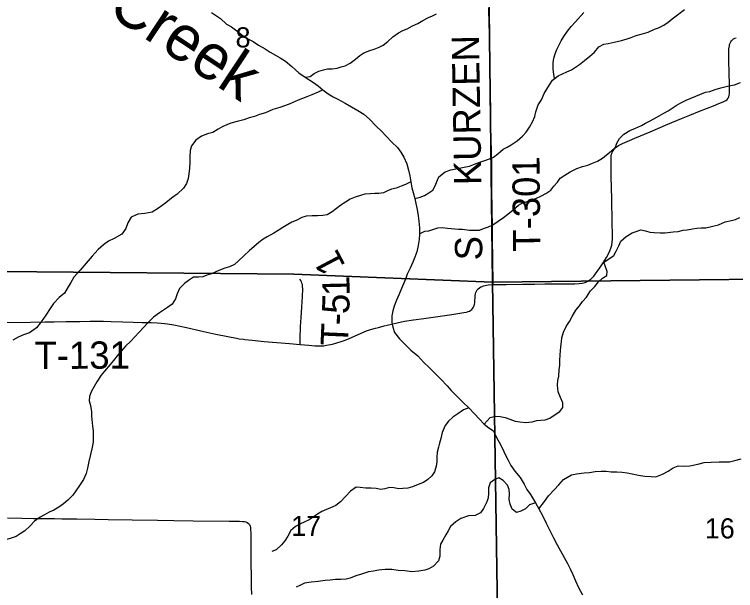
# Model space of a CAD drawing. Extents: x 1985906 to 2360102, y 891258 to 1222054.
# Drawn here: x 2177669 to 2185594, y 1011982 to 1018314 of the extents above; entities that cross this region are included whole.
import ezdxf

# ---------------------------------------------------------------- set-up
doc = ezdxf.new("R2010")
doc.units = 0
for name, color, linetype in [('GM_X_Major_River', 7, 'Continuous'), ('GM_X_Major_River_Text', 7, 'Continuous'), ('GM_X_Minor_River', 7, 'Continuous'), ('GM_X_Section', 7, 'Continuous'), ('GM_X_Section_Text', 7, 'Continuous'), ('GM_X_Township_Road', 7, 'Continuous'), ('GM_X_Township_Road_Text', 7, 'Continuous')]:
    doc.layers.add(name, color=color, linetype=linetype)

msp = doc.modelspace()

# ---------------------------------------------------------------- linework, layer by layer
at = {"layer": 'GM_X_Major_River'}
for points in [[(2179834.7, 1018336.1), (2179933.4, 1018268.7), (2179998, 1018207.1), (2180054.4, 1018177.5), (2180112.8, 1018133.9), (2180171.3, 1018086.3), (2180239.8, 1018042.8), (2180292.1, 1018017.1), (2180352.5, 1017975.5), (2180423, 1017936), (2180479.3, 1017900.4), (2180537.7, 1017864.8), (2180590.1, 1017835.2), (2180646.4, 1017799.6), (2180717, 1017740), (2180795.7, 1017672.5), (2180864.2, 1017625), (2180954.9, 1017565.6), (2181005.2, 1017529.9), (2181057.7, 1017484.3), (2181118.1, 1017442.7), (2181172.5, 1017407.1), (2181222.8, 1017381.4), (2181303.3, 1017340), (2181444.2, 1017257), (2181508.6, 1017217.4), (2181571.1, 1017163.8), (2181643.9, 1017084.2), (2181704.4, 1017030.6), (2181755, 1016976.9), (2181815.6, 1016911.3), (2181880.2, 1016851.7), (2181916.7, 1016799.9), (2181947.1, 1016746), (2181979.8, 1016670.2), (2182000.4, 1016602.2), (2182014.9, 1016540.2), (2182025.4, 1016474.2), (2182038, 1016408.2), (2182050.4, 1016356.2), (2182069, 1016290.2), (2182081.4, 1016236.2), (2182094, 1016168.2), (2182104.5, 1016100.2), (2182115, 1016040.1), (2182119.6, 1015970), (2182120.1, 1015901.9), (2182116.6, 1015841.8)], [(2182116.6, 1015841.8), (2182107.1, 1015773.6), (2182089.7, 1015703.3), (2182070.1, 1015647.1), (2182048.5, 1015592.8), (2182016.9, 1015526.4), (2181985.4, 1015458), (2181965.8, 1015405.8), (2181944.2, 1015351.5), (2181922.6, 1015301.3), (2181897, 1015238.9), (2181869.5, 1015172.6), (2181844, 1015106.3), (2181826.3, 1015056.1), (2181816.7, 1015001.9), (2181817.3, 1014929.8), (2181825.8, 1014875.7), (2181846.2, 1014819.8), (2181900.9, 1014750.1), (2181965.5, 1014682.5), (2182026.1, 1014624.9), (2182102.7, 1014561.4), (2182169.4, 1014487.8), (2182222, 1014436.1), (2182292.6, 1014368.5), (2182355.2, 1014306.9), (2182423.9, 1014231.3), (2182470.4, 1014179.6), (2182523, 1014125.9), (2182599.7, 1014050.4), (2182662.3, 1013990.8), (2182724.9, 1013925.2), (2182777.5, 1013867.5), (2182830, 1013809.8), (2182882.4, 1013770.2), (2182932.8, 1013738.5), (2182965.4, 1013664.6), (2182995.9, 1013612.8), (2183030.4, 1013551), (2183067.1, 1013471.1), (2183093.6, 1013415.2), (2183126.1, 1013357.4), (2183168.7, 1013293.6), (2183225.4, 1013223.9), (2183272, 1013150.2), (2183300.5, 1013094.3), (2183339.1, 1013036.5), (2183393.9, 1012946.8), (2183430.5, 1012878.9), (2183471.1, 1012805.1), (2183511.9, 1012721.3), (2183550.5, 1012647.5), (2183593.3, 1012561.7), (2183633.9, 1012485.9), (2183670.5, 1012420), (2183711.2, 1012344.2), (2183747.8, 1012278.4), (2183778.4, 1012214.5), (2183804.9, 1012156.6), (2183833.4, 1012088.7), (2183868.1, 1012016.9), (2183912.8, 1011933.1)]]:
    msp.add_lwpolyline(points, dxfattribs=at)
at = {"layer": 'GM_X_Minor_River'}
for points in [[(2180864.2, 1017625), (2180918.3, 1017632.2), (2180962.3, 1017664.5), (2181014.5, 1017688.9), (2181066.6, 1017705.2), (2181110.8, 1017715.5), (2181159, 1017717.8), (2181215.2, 1017724.1), (2181261.4, 1017738.4), (2181305.5, 1017750.7), (2181359.6, 1017779.1), (2181417.7, 1017823.5), (2181463.7, 1017863.9), (2181507.7, 1017892.2), (2181573.9, 1017918.7), (2181624.1, 1017933), (2181676.2, 1017953.3), (2181720.3, 1017977.7), (2181772.3, 1018018.1), (2181826.3, 1018066.5), (2181888.4, 1018111), (2181938.5, 1018137.3), (2181986.6, 1018155.6), (2182044.7, 1018188), (2182100.8, 1018214.4), (2182158.9, 1018248.9), (2182221, 1018281.3), (2182265.1, 1018299.6), (2182309.2, 1018321.9)], [(2182069, 1016290.2), (2182127.6, 1016305.1), (2182175.8, 1016323.4), (2182221.8, 1016351.8), (2182265.9, 1016382.1), (2182293.7, 1016430.4), (2182315.5, 1016484.7), (2182333.4, 1016528.9), (2182403.4, 1016583.4), (2182465.6, 1016605.8), (2182539.9, 1016622.3), (2182610.1, 1016634.7), (2182670.4, 1016647.1), (2182726.5, 1016669.5), (2182782.7, 1016689.8), (2182836.8, 1016708.2), (2182889, 1016728.5), (2182935.1, 1016746.8), (2182981.1, 1016783.2), (2183039.1, 1016831.7), (2183083.2, 1016856), (2183129.3, 1016882.3), (2183193.3, 1016924.8), (2183253.4, 1016975.3), (2183293.3, 1017021.6), (2183331.2, 1017074), (2183363, 1017134.3), (2183388.8, 1017192.6), (2183398.6, 1017244.8), (2183426.3, 1017321.2), (2183460.1, 1017375.5), (2183491.9, 1017443.9), (2183519.8, 1017494.2), (2183547.6, 1017540.5), (2183581.5, 1017592.8), (2183643.5, 1017639.3), (2183739.8, 1017682), (2183789.9, 1017706.3), (2183833.9, 1017734.7), (2183878, 1017765), (2183934, 1017807.4), (2183992.1, 1017853.9), (2184044, 1017900.3), (2184091.9, 1017958.7), (2184148.1, 1017987.1), (2184194.2, 1017995.4), (2184258.5, 1018007.8), (2184340.8, 1018026.3), (2184401, 1018046.7), (2184445.1, 1018061), (2184501.3, 1018081.3), (2184555.4, 1018097.7), (2184631.7, 1018118.2), (2184701.8, 1018152.7), (2184748, 1018164.9), (2184806.1, 1018197.3), (2184852.2, 1018227.7), (2184898.2, 1018264), (2184954.2, 1018308.5), (2185032.2, 1018367.1)], [(2183603.4, 1017609.2), (2183597.2, 1017657.1), (2183590.9, 1017713.2), (2183588.5, 1017783.4), (2183598.3, 1017831.6), (2183612, 1017879.8), (2183629.9, 1017930.1), (2183653.7, 1017978.4), (2183677.6, 1018024.6), (2183707.4, 1018070.9), (2183747.3, 1018131.3), (2183787.2, 1018181.7), (2183833.2, 1018234.1), (2183925, 1018334.9)], [(2182120.1, 1015901.9), (2182178, 1015932.3), (2182222.2, 1015936.6), (2182278.3, 1015954.9), (2182322.5, 1015967.2), (2182368.7, 1015971.5), (2182427, 1015965.8), (2182547.6, 1015954.4), (2182593.9, 1015952.7), (2182668.3, 1015943), (2182720.5, 1015941.3), (2182778.8, 1015943.7), (2182824.9, 1015960), (2182877.1, 1015980.3), (2182925.2, 1016000.6), (2182985.3, 1016041.1), (2183045.3, 1016083.5), (2183091.4, 1016117.9), (2183149.4, 1016166.4), (2183209.4, 1016216.8), (2183261.5, 1016245.2), (2183305.6, 1016259.5), (2183351.8, 1016275.8), (2183399.9, 1016292.1), (2183462, 1016320.5), (2183508.1, 1016344.9), (2183562.2, 1016383.3), (2183598.1, 1016427.6), (2183638, 1016471.9), (2183667.9, 1016516.2), (2183718, 1016548.6), (2183776.1, 1016585), (2183848.2, 1016619.5), (2183910.4, 1016641.9), (2183970.6, 1016658.3), (2184022.8, 1016678.7), (2184074.9, 1016703), (2184133, 1016735.4), (2184177, 1016769.8), (2184227, 1016812.2), (2184273, 1016856.6), (2184288.8, 1016900.8), (2184318.7, 1016951.1), (2184366.6, 1016999.5), (2184432.8, 1017038), (2184492.9, 1017064.4), (2184559.1, 1017092.8), (2184605.1, 1017117.2), (2184649.2, 1017139.4), (2184695.3, 1017167.8), (2184753.4, 1017198.2), (2184807.5, 1017228.6), (2184853.6, 1017252.9), (2184897.6, 1017283.2), (2184941.7, 1017311.6), (2184991.8, 1017341.9), (2185051.9, 1017372.3), (2185096, 1017390.6), (2185156.2, 1017415), (2185202.3, 1017433.3), (2185264.5, 1017457.8), (2185310.6, 1017468), (2185370.8, 1017488.4), (2185431, 1017506.8), (2185477.2, 1017517.1), (2185521.3, 1017527.4), (2185583.5, 1017541.8), (2185649.7, 1017564.2)], [(2181057.7, 1017484.3), (2181007.5, 1017460), (2180935.8, 1017429.1), (2180884, 1017406.5), (2180786.3, 1017371.4), (2180688.6, 1017328.3), (2180584.9, 1017291.2), (2180507.1, 1017268.3), (2180429.4, 1017233.4), (2180361.5, 1017212.6), (2180305.7, 1017192), (2180249.8, 1017179.3), (2180190, 1017156.7), (2180116.1, 1017135.8), (2180046.2, 1017117.1), (2179960.5, 1017082.1), (2179908.8, 1017051.5), (2179851.1, 1017014.8), (2179791.2, 1017002.1), (2179725.4, 1016977.4), (2179661.9, 1016930.6), (2179614.5, 1016870), (2179601.1, 1016817.8), (2179595.8, 1016747.6), (2179596.5, 1016685.5), (2179593.2, 1016625.3), (2179585.9, 1016561.2), (2179578.5, 1016509), (2179559.1, 1016456.7), (2179525.6, 1016406.2), (2179458.2, 1016339.4), (2179394.7, 1016294.6), (2179333.2, 1016241.9), (2179253.8, 1016182.9), (2179182.2, 1016140.1), (2179102.2, 1016127.2), (2179024.2, 1016120.3), (2178950.5, 1016085.5), (2178915.1, 1016025), (2178893.8, 1015962.7), (2178848.5, 1015898.1), (2178766.9, 1015851.1), (2178703.2, 1015820.4), (2178647.5, 1015781.7), (2178588, 1015731), (2178524.8, 1015658.2), (2178455.6, 1015579.3), (2178390.3, 1015504.5), (2178321.1, 1015425.6), (2178289.7, 1015369.2), (2178260.3, 1015318.8), (2178219, 1015250.2), (2178161.4, 1015203.5), (2178098.1, 1015136.7), (2178060.7, 1015080.2), (2178013.4, 1015009.6), (2177964.2, 1014936.9), (2177910.9, 1014868.2), (2177833.4, 1014815.3), (2177767.6, 1014792.5), (2177711.8, 1014765.9), (2177652.1, 1014735.2)], [(2182025.4, 1016474.2), (2181968.1, 1016444.6), (2181919.9, 1016428.3), (2181863.8, 1016405.9), (2181813.6, 1016393.6), (2181769.5, 1016375.3), (2181723.4, 1016355), (2181675.2, 1016346.7), (2181631, 1016344.5), (2181578.7, 1016342.2), (2181520.5, 1016337.8), (2181472.3, 1016325.5), (2181414.1, 1016307.2), (2181358, 1016282.8), (2181305.9, 1016252.4), (2181255.9, 1016216), (2181207.8, 1016179.6), (2181161.8, 1016145.3), (2181107.7, 1016112.9), (2181059.5, 1016104.6), (2180999.3, 1016100.3), (2180941, 1016101.9), (2180876.7, 1016095.6), (2180828.5, 1016081.2), (2180764.4, 1016050.8), (2180718.3, 1016030.5), (2180674.2, 1016006.2), (2180620.1, 1015971.8), (2180568.1, 1015937.4), (2180518, 1015909), (2180447.9, 1015870.5), (2180403.8, 1015844.2), (2180353.8, 1015805.8), (2180299.8, 1015759.4), (2180253.8, 1015719), (2180191.8, 1015662.5), (2180131.8, 1015606), (2180087.8, 1015565.7), (2180033.7, 1015539.3), (2179981.5, 1015525), (2179935.4, 1015508.7), (2179883.3, 1015484.3), (2179835.2, 1015464), (2179785, 1015447.6), (2179738.9, 1015429.3), (2179692.7, 1015427.1), (2179636.4, 1015424.8), (2179580.3, 1015390.3), (2179536.3, 1015358), (2179484.4, 1015301.6), (2179456.6, 1015243.2), (2179438.8, 1015189), (2179400.9, 1015130.6), (2179352.9, 1015092.2), (2179308.9, 1015061.9), (2179262.8, 1015033.5), (2179198.7, 1014985.1), (2179138.8, 1014926.5), (2179086.8, 1014874.1), (2179040.9, 1014821.7), (2178992.9, 1014769.3), (2178945, 1014718.9), (2178895, 1014670.5), (2178843.1, 1014614), (2178799.2, 1014561.6), (2178757.2, 1014511.2), (2178721.3, 1014466.9), (2178659.4, 1014394.4), (2178623.5, 1014350), (2178575.7, 1014277.5), (2178543.8, 1014225.2), (2178514, 1014164.9), (2178492.2, 1014114.6), (2178490.4, 1014068.5), (2178504.8, 1014016.4), (2178515.2, 1013946.3), (2178517.5, 1013900.1), (2178526.2, 1013787.9), (2178532.5, 1013735.8), (2178534.8, 1013685.6), (2178533.2, 1013613.4), (2178519.5, 1013541.1), (2178503.8, 1013478.8), (2178486.1, 1013398.5), (2178470.5, 1013328.2), (2178456.7, 1013268), (2178427, 1013201.6), (2178385.1, 1013137.2), (2178345.3, 1013078.8), (2178309.4, 1013030.5), (2178257.4, 1012976), (2178207.4, 1012935.6), (2178155.3, 1012897.2), (2178103.3, 1012866.9), (2178051.1, 1012842.5), (2177999.1, 1012814.1), (2177951, 1012787.8), (2177890.9, 1012745.3), (2177837, 1012688.9), (2177785, 1012638.4)], [(2182830, 1013809.8), (2182896.9, 1013882.4), (2182957.1, 1013896.8), (2183007.4, 1013895), (2183061.7, 1013885.3), (2183114.1, 1013865.5), (2183172.5, 1013843.8), (2183224.8, 1013838.1), (2183285.1, 1013828.4), (2183359.4, 1013836.8), (2183411.6, 1013849.2), (2183455.8, 1013853.4), (2183500, 1013859.7), (2183552.1, 1013876), (2183602.2, 1013908.4), (2183664.3, 1013948.8), (2183696.2, 1013993.1), (2183695.9, 1014045.3), (2183671.5, 1014103.3), (2183645, 1014165.4), (2183638.5, 1014239.5), (2183642.3, 1014289.7), (2183650, 1014339.9), (2183655.7, 1014408.1), (2183661.4, 1014460.3), (2183663.1, 1014508.4), (2183666.8, 1014572.7), (2183674.4, 1014660.9), (2183682.1, 1014715.1), (2183685.8, 1014761.3), (2183701.6, 1014821.5), (2183731.4, 1014883.9), (2183767.2, 1014940.3), (2183799.1, 1014992.6), (2183838.9, 1015063), (2183878.8, 1015109.4), (2183910.7, 1015157.7), (2183954.7, 1015208.1), (2183998.5, 1015274.5), (2184046.5, 1015322.9), (2184086.4, 1015373.3), (2184132.4, 1015415.7), (2184178.4, 1015444), (2184182.2, 1015488.1), (2184163.8, 1015540.2), (2184147.5, 1015590.2), (2184209.5, 1015632.7), (2184255.6, 1015665), (2184281.4, 1015713.3), (2184311.2, 1015771.7), (2184333.1, 1015821.9), (2184393.1, 1015872.4), (2184459.2, 1015914.9), (2184503.3, 1015929.2), (2184553.5, 1015945.5), (2184603.8, 1015933.8), (2184652.1, 1015922), (2184700.3, 1015918.2), (2184766.7, 1015914.6), (2184818.9, 1015912.9), (2184907.3, 1015925.4), (2184963.5, 1015929.7), (2185017.7, 1015942), (2185061.9, 1015946.3), (2185122.2, 1015958.7), (2185168.3, 1015964.9), (2185214.5, 1015969.2), (2185268.8, 1015967.5), (2185345.1, 1015988), (2185405.3, 1016002.4), (2185481.5, 1016034.9), (2185547.7, 1016049.3), (2185593.9, 1016059.6), (2185642, 1016083.9)], [(2182662.3, 1013990.8), (2182605, 1013969), (2182543, 1013922.5), (2182486.9, 1013886.1), (2182438.9, 1013843.8), (2182403, 1013795.4), (2182371.3, 1013719), (2182355.6, 1013652.7), (2182339.8, 1013602.5), (2182328, 1013558.3), (2182316.2, 1013504.1), (2182310.5, 1013443.9), (2182310.8, 1013397.8), (2182303, 1013349.6), (2182285.3, 1013287.3), (2182257.4, 1013241), (2182213.4, 1013202.7), (2182163.3, 1013168.3), (2182105.2, 1013145.9), (2182043, 1013121.5), (2181990.8, 1013107.1), (2181936.6, 1013102.8), (2181892.4, 1013100.6), (2181840.1, 1013110.3), (2181789.8, 1013114), (2181739.6, 1013101.7), (2181695.5, 1013093.5), (2181645.2, 1013103.2), (2181588.9, 1013108.9), (2181532.6, 1013108.6), (2181470.3, 1013116.3), (2181424, 1013120), (2181362, 1013075.6), (2181306, 1013015.1), (2181252.1, 1012956.6), (2181200.1, 1012916.2), (2181143.9, 1012891.8), (2181097.8, 1012873.5), (2181047.7, 1012851.2), (2180999.6, 1012820.8), (2180955.6, 1012792.5), (2180907.5, 1012760.1), (2180861.4, 1012737.8), (2180807.3, 1012711.4), (2180759.2, 1012685.1), (2180707.2, 1012640.7), (2180673.4, 1012580.3), (2180639.5, 1012530), (2180603.6, 1012483.6), (2180543.6, 1012431.2), (2180499.5, 1012412.9)], [(2183430.5, 1012878.9), (2183495, 1012959.1), (2183536.8, 1013023.5), (2183600.8, 1013088), (2183650.7, 1013142.4), (2183702.7, 1013200.9), (2183790.8, 1013255.5), (2183845, 1013265.9), (2183931.4, 1013274.4), (2183987.6, 1013280.7), (2184049.8, 1013289.1), (2184116.1, 1013293.5), (2184172.4, 1013293.8), (2184226.7, 1013288.1), (2184289, 1013286.4), (2184349.3, 1013282.7), (2184403.6, 1013275), (2184458, 1013265.3), (2184528.4, 1013251.6), (2184596.8, 1013240), (2184665.1, 1013234.3), (2184719.4, 1013230.6), (2184791.6, 1013261.1), (2184851.7, 1013293.5), (2184907.8, 1013329.9), (2184963.9, 1013352.3), (2185028.3, 1013350.7), (2185092.6, 1013351), (2185178.9, 1013369.6), (2185249.1, 1013388), (2185327.5, 1013394.4), (2185413.9, 1013396.9), (2185472.2, 1013397.3), (2185526.4, 1013395.6), (2185586.6, 1013411.9), (2185654.9, 1013430.4)], [(2183393.9, 1012946.8), (2183330.4, 1012924), (2183286.4, 1012879.7), (2183234.3, 1012855.3), (2183188.2, 1012839), (2183137.7, 1012874.8), (2183115.3, 1012930.9), (2183107, 1012983), (2183108.6, 1013045.2), (2183106.4, 1013091.3), (2183088, 1013139.3), (2183039.5, 1013193.2), (2182991.1, 1013219), (2182947, 1013202.7), (2182896.9, 1013164.3), (2182877.1, 1013110.1), (2182877.5, 1013047.9), (2182873.7, 1013001.7), (2182861.9, 1012957.5), (2182824.1, 1012883.1), (2182790.2, 1012836.8), (2182734.1, 1012808.4), (2182657.8, 1012802), (2182575.6, 1012773.4), (2182521.5, 1012739), (2182461.5, 1012684.5), (2182435.6, 1012638.3), (2182409.7, 1012594), (2182375.9, 1012535.6), (2182352, 1012491.4), (2182344.3, 1012433.2), (2182344.7, 1012361), (2182331, 1012306.7), (2182275, 1012248.2), (2182224.9, 1012221.9), (2182178.8, 1012205.6), (2182114.6, 1012193.2), (2182036.2, 1012186.8), (2181959.8, 1012198.3), (2181887.4, 1012202), (2181817, 1012213.6), (2181742.6, 1012213.2), (2181668.3, 1012204.8), (2181614.1, 1012196.4), (2181559.9, 1012186.1), (2181483.7, 1012163.6), (2181419.5, 1012143.2), (2181359.3, 1012118.8), (2181315.1, 1012108.5), (2181256.9, 1012104.2), (2181198.6, 1012101.8), (2181138.4, 1012095.5), (2181082.1, 1012091.2), (2181007.8, 1012082.7), (2180931.5, 1012074.3), (2180857.2, 1012061.8), (2180811.1, 1012041.5), (2180767, 1012019.2)], [(2177785, 1012638.4), (2177732.9, 1012604), (2177686.9, 1012577.7), (2177634.7, 1012559.4), (2177570.5, 1012538.9), (2177520.3, 1012522.6), (2177424.1, 1012488), (2177367.9, 1012467.6), (2177309.7, 1012461.3), (2177265.4, 1012469), (2177209, 1012494.8)]]:
    msp.add_lwpolyline(points, dxfattribs=at)
at = {"layer": 'GM_X_Section'}
for points in [[(2177420.1, 1020896), (2182857, 1020741), (2182923.5, 1015372.1), (2180741.3, 1015458.5), (2177510.9, 1015487.3)], [(2188056.2, 1020775.9), (2188122.3, 1015429.1), (2182923.5, 1015372.1), (2182857, 1020741)], [(2182923.5, 1015372.1), (2183001.6, 1010039.4), (2177585.5, 1010100.6), (2177510.9, 1015487.3), (2180741.3, 1015458.5)], [(2182923.5, 1015372.1), (2188122.3, 1015429.1), (2188204.5, 1010086.4), (2183001.6, 1010039.4)]]:
    msp.add_lwpolyline(points, close=True, dxfattribs=at)
at = {"layer": 'GM_X_Township_Road'}
for points in [[(2182930.2, 1015344.3), (2182926.7, 1015628.6), (2182924.6, 1015844.5), (2182922.7, 1015992.4), (2182920.4, 1016156.5), (2182916.7, 1016402.9), (2182915.3, 1016517.9), (2182915.5, 1016600), (2182915.9, 1016661.8), (2182915.2, 1016701.8), (2182912.1, 1016778.2), (2182911.6, 1016812.9), (2182908.8, 1016931.9), (2182906.3, 1017066.5), (2182902.9, 1017290.5), (2182898.6, 1017520.6), (2182898.7, 1017683), (2182894.3, 1017910.5), (2182891.8, 1018045), (2182886.6, 1018197.9), (2182882.1, 1018384.6)], [(2182930.2, 1015344.3), (2183072.8, 1015347.5), (2183253.3, 1015349.4), (2183383.9, 1015350.7), (2183498.9, 1015351.3), (2183827.1, 1015353), (2183876.9, 1015355.2), (2183910, 1015359.8), (2183942.2, 1015368.8), (2183957.5, 1015375.4), (2183972.3, 1015383.1), (2183986.6, 1015391.9), (2183999.9, 1015401.9), (2184012.6, 1015412.8), (2184035.5, 1015436.9), (2184055.7, 1015463), (2184103, 1015530.3), (2184139.6, 1015584.9), (2184174.5, 1015640.8), (2184198.4, 1015684.4), (2184212.1, 1015714.5), (2184223.8, 1015745.6), (2184232.7, 1015777.6), (2184238.5, 1015810.3), (2184241.5, 1015843.3), (2184242.7, 1015892.8), (2184239.1, 1016024.1), (2184233.2, 1016286.6), (2184228.1, 1016532.5), (2184225.6, 1016663.7), (2184226.2, 1016745.5), (2184227.8, 1016761.1), (2184231.9, 1016776.4), (2184237, 1016791.5), (2184243.3, 1016806), (2184250.9, 1016819.8), (2184260, 1016832.6), (2184270.6, 1016844.3), (2184282.4, 1016855.1), (2184295, 1016864.9), (2184308.2, 1016873.8), (2184322.1, 1016881.6), (2184351.9, 1016894.9), (2184426.9, 1016927.7), (2184487.4, 1016953.1), (2184654, 1017022.5), (2184849.4, 1017107.6), (2185000.6, 1017171), (2185092, 1017207.3), (2185198.5, 1017249.9), (2185350.5, 1017310.8), (2185410.5, 1017335.8), (2185456.7, 1017353.9), (2185472, 1017361), (2185486.7, 1017369.7), (2185500.1, 1017380.4), (2185511.4, 1017393.5), (2185519.7, 1017408.9), (2185524.3, 1017425.7), (2185526, 1017442.5), (2185527.5, 1017459.1), (2185528.3, 1017524.4), (2185523.3, 1017688.8), (2185519.9, 1017786.8), (2185520.3, 1017869.4), (2185521.8, 1017935.1), (2185525.5, 1017968.3), (2185528.8, 1017983.5), (2185534, 1017998.6), (2185541, 1018013), (2185549.2, 1018025.1), (2185559.5, 1018036.5), (2185571.8, 1018045.5), (2185585.8, 1018052.2), (2185601, 1018056.5)], [(2180808.2, 1014686.3), (2180808.7, 1014702.5), (2180810.6, 1014792.9), (2180811.7, 1014843.2), (2180813.4, 1014880.5), (2180815.7, 1014932), (2180819.9, 1014981.3), (2180828.4, 1015096.6), (2180834.2, 1015212.1), (2180836.7, 1015294.7), (2180835.6, 1015327.7), (2180833.1, 1015344), (2180828.9, 1015360), (2180823, 1015375.4), (2180815.3, 1015390.1), (2180806, 1015403.8)], [(2180808.2, 1014686.3), (2180904.4, 1014677.9), (2180969.6, 1014671.3), (2181002.2, 1014669.8), (2181034.9, 1014670.4), (2181067.5, 1014673), (2181099.9, 1014677.7), (2181164.1, 1014690.8), (2181211.6, 1014703.4), (2181258.3, 1014718.5), (2181304.2, 1014735.6), (2181349.4, 1014753.5), (2181471.3, 1014807.7), (2181511.3, 1014826), (2181539.9, 1014837.2), (2181572.9, 1014847.6), (2181637.6, 1014864.7), (2181668.9, 1014874.1), (2181732.4, 1014889.9), (2181764.4, 1014897.5), (2181811.7, 1014911.1), (2181875.1, 1014924.8), (2181955, 1014941.3), (2182053.5, 1014957.7), (2182167.4, 1014973.8), (2182297.6, 1014991.2), (2182476.5, 1015016.9), (2182541.2, 1015027.5), (2182606.1, 1015037.1), (2182638.4, 1015043.3), (2182654.1, 1015047.9), (2182669.4, 1015053.9), (2182683.4, 1015062.3), (2182695.6, 1015072.7), (2182705.4, 1015084.1), (2182713.8, 1015097.1), (2182720.3, 1015112.1), (2182724.7, 1015128), (2182727.4, 1015144.1), (2182733.8, 1015226.1), (2182736.3, 1015242.3), (2182740.6, 1015258.1), (2182747.2, 1015273.1), (2182755.9, 1015287), (2182766.7, 1015299.3), (2182779.2, 1015309.9), (2182793.1, 1015318.6), (2182808.1, 1015325.2), (2182823.8, 1015330.7), (2182840.7, 1015334.7), (2182858.1, 1015337.9), (2182878.5, 1015340.2), (2182930.2, 1015344.3)], [(2177581.7, 1014927.2), (2177844.3, 1014930.7), (2178008.5, 1014934), (2178107.1, 1014935.4), (2178238.3, 1014937.4), (2178320.4, 1014938.6), (2178386, 1014939.6), (2178500.9, 1014941.6), (2178648.8, 1014941.2), (2178730.8, 1014939.3), (2178859.5, 1014935.7), (2178972.4, 1014932.6), (2179074.4, 1014929.8), (2179172.8, 1014926.9), (2179238.4, 1014923.4), (2179281.5, 1014920.7), (2179317.3, 1014917.6), (2179350.1, 1014913.4), (2179419.5, 1014903), (2179490.8, 1014889.1), (2179559.3, 1014874.3), (2179716.5, 1014837.8), (2179880.6, 1014800.4), (2180012.5, 1014772.6), (2180109, 1014754.7), (2180139.5, 1014749), (2180185.7, 1014743.2), (2180202.8, 1014741.4), (2180283.3, 1014732.9), (2180414, 1014720.7), (2180691.8, 1014696.4), (2180808.2, 1014686.3)], [(2177594.2, 1012781), (2177749.5, 1012777), (2177880.3, 1012774.8), (2177978.6, 1012774.4), (2178109.8, 1012772.7), (2178191.8, 1012771.5), (2178355.6, 1012769.1), (2178552.3, 1012765.6), (2178699.8, 1012762.5), (2178962.1, 1012759.6), (2179240.9, 1012755.5), (2179421.2, 1012752.6), (2179634.4, 1012749.4), (2180027.7, 1012742.9), (2180142.6, 1012744.7), (2180177.2, 1012742.6), (2180196.5, 1012740.3), (2180213, 1012736.8), (2180225.2, 1012731.6), (2180242.3, 1012719.4), (2180253.7, 1012707), (2180261.2, 1012691.2), (2180264.6, 1012674.4), (2180266.2, 1012592.8), (2180266.8, 1012511), (2180266.4, 1012380.1), (2180268.1, 1012281.8), (2180270.9, 1012134.3), (2180272.4, 1012019.6), (2180273.7, 1011937.6)]]:
    msp.add_lwpolyline(points, dxfattribs=at)

# ---------------------------------------------------------------- texts
at = {"layer": 'GM_X_Major_River_Text'}
msp.add_text('Creek', height=500.13, rotation=326.46466, dxfattribs=at).set_placement((2178670.3, 1018333.6))
at = {"layer": 'GM_X_Section_Text'}
for s, p in [('8', (2180099.2, 1017951.6)), ('17', (2180710.8, 1012582)), ('16', (2185256, 1012555.1))]:
    msp.add_text(s, height=221, rotation=0.00001, dxfattribs=at).set_placement(p)
at = {"layer": 'GM_X_Township_Road_Text'}
for s, rotation, p in [('KURZEN', 90.98241, (2182801.5, 1016439.9)), ('T-301', 90.56136, (2183449, 1015707.8)), ('S', 90, (2182810.2, 1015610.5)), ('1', 117.79891, (2181312.7, 1015551.7)), ('1', 91.20761, (2181354.3, 1015221.2)), ('5', 87.88291, (2181347.3, 1015017.6)), ('-', 87.56294, (2181342, 1014892.7)), ('T', 87.50066, (2181332.2, 1014668.1)), ('T-131', 0.26318, (2177890.8, 1014416.6))]:
    msp.add_text(s, height=300, rotation=rotation, dxfattribs=at).set_placement(p)

doc.saveas('drawing.dxf')
